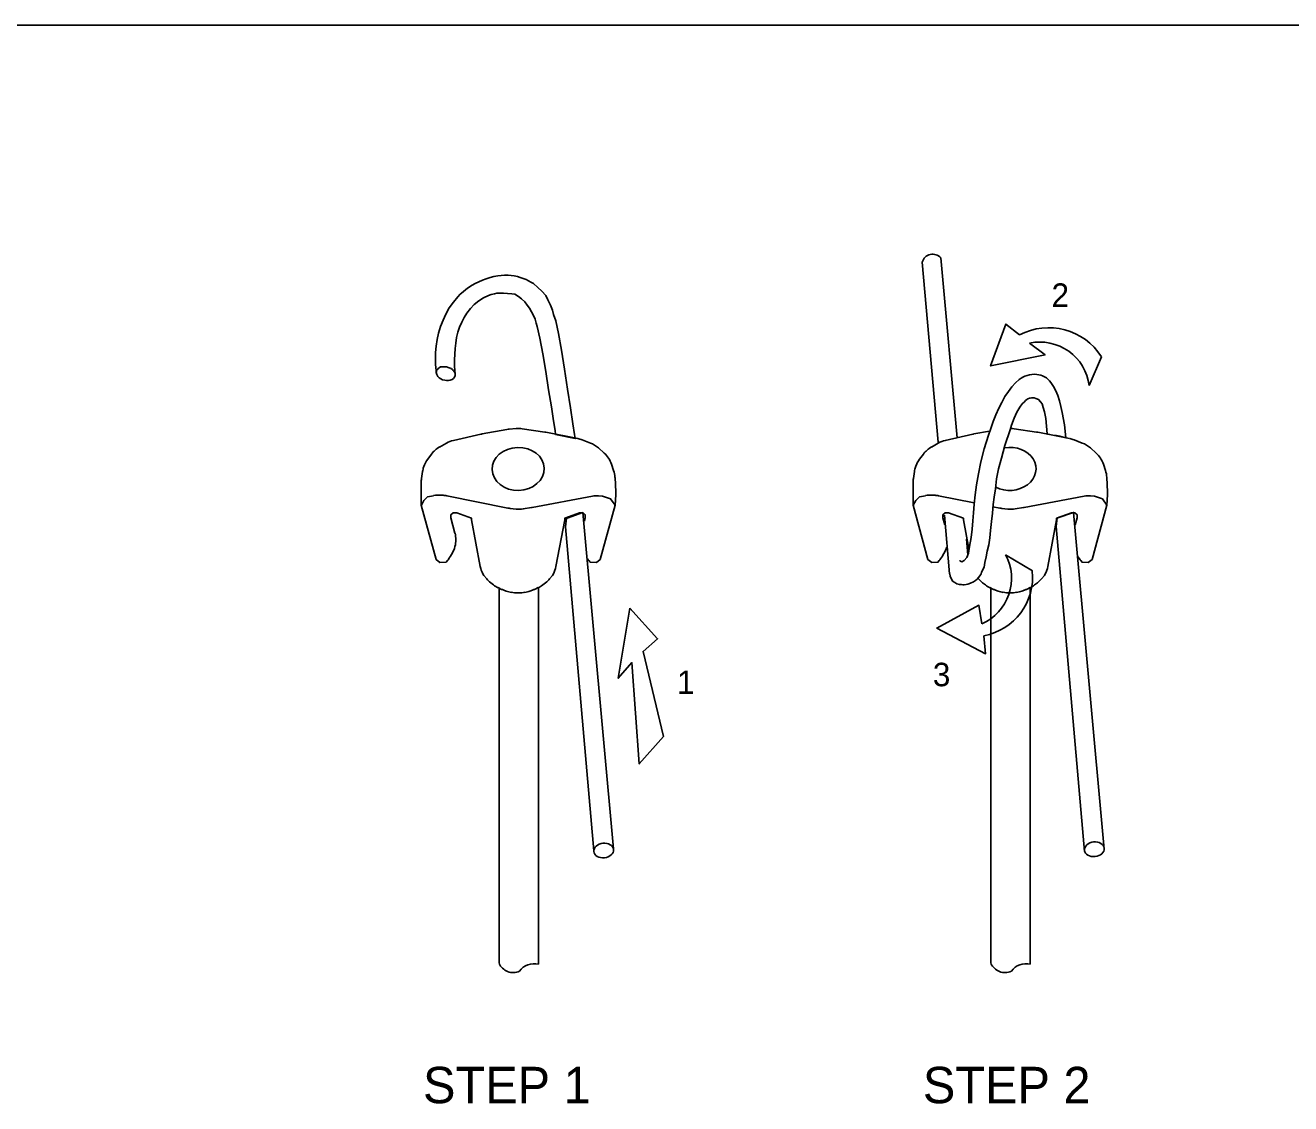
# Model space of a CAD drawing. Extents: x 638850 to 644908, y 297188 to 298900.
# Drawn here: x 639417.5 to 639556.6, y 297920 to 298038.5 of the extents above; entities that cross this region are included whole.
import ezdxf

# ---------------------------------------------------------------- set-up
doc = ezdxf.new("R2010")
doc.units = 0
for name, color, linetype in [('1', 7, 'Continuous'), ('4', 7, 'Continuous'), ('5', 7, 'Continuous'), ('8', 7, 'Continuous')]:
    doc.layers.add(name, color=color, linetype=linetype)

msp = doc.modelspace()

# ---------------------------------------------------------------- linework, layer by layer
at = {"layer": '1'}
for p, q in [((638890.44, 298038.53), (639676.44, 298038.53)), ((639534.44, 297998.94), (639535.79, 298002.1)), ((639462.63, 298000.36), (639462.66, 298000.48)), ((639463.78, 298000.97), (639464.06, 298000.89)), ((639464.27, 298000.79), (639464.42, 298000.68)), ((639464.62, 298000.47), (639464.73, 298000.28)), ((639470.66, 297994.13), (639471.43, 297994.19)), ((639472.1, 297994.17), (639474.57, 297993.81)), ((639526.19, 297994.17), (639528.65, 297993.81)), ((639464.54, 297992.9), (639467.55, 297993.58)), ((639467.68, 297993.61), (639470.42, 297994.09)), ((639474.7, 297993.79), (639478.21, 297993.1)), ((639478.69, 297992.96), (639479.6, 297992.61)), ((639518.62, 297992.9), (639521.63, 297993.58)), ((639521.76, 297993.61), (639523.48, 297993.91)), ((639528.79, 297993.79), (639532.29, 297993.1)), ((639532.77, 297992.96), (639533.68, 297992.61)), ((639461.71, 297990.83), (639462.13, 297991.39)), ((639463.01, 297992.17), (639463.76, 297992.59)), ((639480.49, 297992.07), (639481.11, 297991.51)), ((639515.79, 297990.83), (639516.21, 297991.39)), ((639517.09, 297992.17), (639517.84, 297992.59)), ((639534.57, 297992.07), (639535.19, 297991.51)), ((639461.26, 297989.95), (639461.28, 297990.01)), ((639481.92, 297990.29), (639482.15, 297989.6)), ((639515.34, 297989.95), (639515.36, 297990.01)), ((639536, 297990.29), (639536.23, 297989.6)), ((639461.02, 297988.71), (639461.14, 297989.48)), ((639482.3, 297988.83), (639482.38, 297987.26)), ((639515.11, 297988.71), (639515.22, 297989.48)), ((639536.38, 297988.83), (639536.46, 297987.26)), ((639461, 297985.79), (639460.99, 297988.26)), ((639515.08, 297985.79), (639515.07, 297988.26)), ((639463.41, 297986.86), (639463.13, 297986.88)), ((639470.53, 297985.45), (639463.8, 297986.81)), ((639479.81, 297986.76), (639473.19, 297985.52)), ((639480.94, 297986.78), (639480.49, 297986.81)), ((639517.49, 297986.86), (639517.21, 297986.88)), ((639521.78, 297986.03), (639517.88, 297986.81)), ((639533.89, 297986.76), (639527.28, 297985.52)), ((639535.02, 297986.78), (639534.57, 297986.81)), ((639471.42, 297985.34), (639470.77, 297985.42)), ((639473.13, 297985.51), (639472.22, 297985.36)), ((639524.61, 297985.45), (639523.86, 297985.61)), ((639525.51, 297985.34), (639524.85, 297985.42)), ((639527.21, 297985.51), (639526.3, 297985.36)), ((639464.14, 297980.07), (639464.38, 297980.47)), ((639464.7, 297981.22), (639464.7, 297981.24)), ((639518.22, 297980.07), (639518.46, 297980.47)), ((639525.25, 297980.33), (639528.19, 297978.55)), ((639533.24, 297980.07), (639533.19, 297980.15)), ((639468.63, 297977.25), (639468.95, 297977.01)), ((639469.44, 297976.71), (639469.76, 297976.55)), ((639470.07, 297976.43), (639470.34, 297976.33)), ((639470.91, 297976.2), (639471.06, 297976.18)), ((639471.44, 297976.15), (639471.66, 297976.15)), ((639471.86, 297976.15), (639471.64, 297976.15)), ((639472.38, 297976.2), (639472.23, 297976.18)), ((639473.22, 297976.43), (639472.95, 297976.33)), ((639473.86, 297976.71), (639473.53, 297976.55)), ((639474.67, 297977.25), (639474.35, 297977.01)), ((639522.71, 297977.25), (639523.03, 297977.01)), ((639523.52, 297976.71), (639523.84, 297976.55)), ((639524.15, 297976.43), (639524.43, 297976.33)), ((639525, 297976.2), (639525.15, 297976.18)), ((639525.52, 297976.15), (639525.74, 297976.15)), ((639525.94, 297976.15), (639525.72, 297976.15)), ((639526.46, 297976.2), (639526.31, 297976.18)), ((639527.31, 297976.43), (639527.03, 297976.33)), ((639527.94, 297976.71), (639527.61, 297976.55)), ((639528.75, 297977.25), (639528.43, 297977.01))]:
    msp.add_line(p, q, dxfattribs=at)
for points in [[(639526.77, 298004.5), (639525.28, 298005.68), (639523.59, 298001.08), (639529.59, 298002.29), (639527.89, 298003.59)], [(639462.95, 298000.87), (639463.11, 298000.98), (639463.54, 298001)], [(639462.35, 297986.82), (639461.7, 297986.69), (639461.29, 297986.28), (639461.02, 297985.79)], [(639482.38, 297986.91), (639482.3, 297985.79), (639481.81, 297986.47), (639480.94, 297986.78)], [(639516.43, 297986.82), (639515.78, 297986.69), (639515.37, 297986.28), (639515.1, 297985.79)], [(639536.46, 297986.91), (639536.38, 297985.79), (639535.9, 297986.47), (639535.02, 297986.78)], [(639461, 297985.79), (639462.63, 297979.81), (639463.04, 297979.48), (639463.72, 297979.51), (639463.87, 297979.69)], [(639464.7, 297982.69), (639464.26, 297984.4), (639464.26, 297984.73), (639464.51, 297984.95), (639464.89, 297984.95), (639466.53, 297984.34), (639466.53, 297984.18), (639467.49, 297979.04)], [(639478.93, 297984.02), (639479.03, 297984.4), (639479.03, 297984.73), (639478.79, 297984.95), (639478.4, 297984.95), (639476.77, 297984.34), (639476.77, 297984.18), (639475.81, 297979.04)], [(639482.3, 297985.79), (639480.67, 297979.81), (639480.26, 297979.48), (639479.58, 297979.51), (639479.43, 297979.69)], [(639515.08, 297985.79), (639516.71, 297979.81), (639517.12, 297979.48), (639517.8, 297979.51), (639517.95, 297979.69)], [(639518.55, 297983.62), (639518.35, 297984.4), (639518.35, 297984.73), (639518.59, 297984.95), (639518.97, 297984.95), (639520.61, 297984.34), (639520.61, 297984.18), (639521.21, 297980.97)], [(639532.91, 297983.62), (639533.11, 297984.4), (639533.11, 297984.73), (639532.87, 297984.95), (639532.49, 297984.95), (639530.85, 297984.34), (639530.85, 297984.18), (639529.89, 297979.04)], [(639536.38, 297985.79), (639534.75, 297979.81), (639534.34, 297979.48), (639533.66, 297979.51), (639533.51, 297979.69)], [(639467.77, 297978.23), (639467.87, 297978.04), (639468.19, 297977.67)], [(639475.53, 297978.23), (639475.43, 297978.04), (639475.11, 297977.67)], [(639522.22, 297977.72), (639522.27, 297977.67)], [(639529.61, 297978.23), (639529.51, 297978.04), (639529.19, 297977.67)], [(639522.85, 297971.43), (639523.04, 297969.44), (639517.67, 297972.27), (639522.32, 297974.77), (639522.63, 297972.73)], [(639483.93, 297974.45), (639482.65, 297966.75), (639484.16, 297968.47), (639484.96, 297957.33), (639487.62, 297960.36), (639485.38, 297969.69), (639486.98, 297971.1), (639483.93, 297974.45)]]:
    msp.add_lwpolyline(points, dxfattribs=at)
for centre, radius, start, end in [((639517.23, 298012.17), 1.2, 42.1636, 163.9085), ((639529.98, 297998.42), 6.87, 32.3082, 117.8422), ((639529.02, 297998.25), 5.46, 7.238, 101.9812), ((639463.35, 298000.28), 0.72, 123.7054, 163.2001), ((639463.58, 298000.28), 0.72, 73.4338, 92.7943), ((639463.85, 298000.2), 0.72, 54.8501, 73.4338), ((639464, 298000.09), 0.72, 31.3139, 54.8501), ((639471.68, 297991.32), 2.88, 81.6166, 95.0825), ((639525.77, 297991.32), 2.88, 81.6166, 88.9395), ((639465.18, 297990.09), 2.88, 102.805, 119.553), ((639468.18, 297990.77), 2.88, 100.0417, 102.805), ((639470.92, 297991.26), 2.88, 95.0825, 100.0417), ((639474.15, 297990.96), 2.88, 78.8649, 81.6166), ((639477.65, 297990.27), 2.88, 69.0154, 78.8649), ((639519.26, 297990.09), 2.88, 102.805, 119.553), ((639522.27, 297990.77), 2.88, 100.0417, 102.805), ((639528.23, 297990.96), 2.88, 78.8649, 81.6166), ((639531.74, 297990.27), 2.88, 69.0154, 78.8649), ((639464.43, 297989.67), 2.88, 119.553, 143.1461), ((639478.56, 297989.92), 2.88, 48.1056, 69.0154), ((639479.19, 297989.36), 2.88, 18.6889, 48.1056), ((639518.52, 297989.67), 2.88, 119.553, 143.1461), ((639532.65, 297989.92), 2.88, 48.1056, 69.0154), ((639533.27, 297989.36), 2.88, 18.6889, 48.1056), ((639464.01, 297989.1), 2.88, 143.1461, 161.575), ((639518.09, 297989.1), 2.88, 143.1461, 161.575), ((639463.87, 297988.27), 2.88, 171.1632, 180.1665), ((639463.99, 297989.04), 2.88, 161.575, 171.1632), ((639479.42, 297988.68), 2.88, 2.9915, 18.6889), ((639517.95, 297988.27), 2.88, 171.1632, 180.1665), ((639518.07, 297989.04), 2.88, 161.575, 171.1632), ((639533.5, 297988.68), 2.88, 2.9915, 18.6889), ((639479.5, 297987.11), 2.88, 356.0765, 2.9915), ((639533.58, 297987.11), 2.88, 356.0765, 2.9915), ((639462.95, 297984.01), 2.88, 86.4216, 101.8954), ((639463.23, 297983.99), 2.88, 78.5982, 86.4216), ((639480.34, 297983.93), 2.88, 87.1013, 100.6257), ((639517.03, 297984.01), 2.88, 86.4216, 101.8954), ((639517.31, 297983.99), 2.88, 78.5982, 86.4216), ((639534.42, 297983.93), 2.88, 87.1013, 100.6257), ((639471.1, 297988.28), 2.88, 258.5982, 263.38), ((639471.76, 297988.2), 2.88, 263.38, 279.267), ((639472.66, 297988.35), 2.88, 279.267, 280.6257), ((639525.18, 297988.28), 2.88, 258.5982, 263.38), ((639525.84, 297988.2), 2.88, 263.38, 279.267), ((639526.74, 297988.35), 2.88, 279.267, 280.6257), ((639461.92, 297981.97), 2.88, 345.3318, 14.4817), ((639461.91, 297981.95), 2.88, 329.0509, 345.3318), ((639515.99, 297981.95), 2.88, 329.0509, 344.4113), ((639520.44, 297977.74), 5.46, 293.5879, 28.3312), ((639461.67, 297981.55), 2.88, 319.78, 329.0509), ((639470.32, 297979.56), 2.88, 190.5458, 207.6323), ((639472.98, 297979.56), 2.88, 332.3677, 349.4542), ((639481.63, 297981.55), 2.88, 215.5105, 220.22), ((639515.75, 297981.55), 2.88, 319.78, 329.0509), ((639527.06, 297979.56), 2.88, 332.3677, 349.4542), ((639535.71, 297981.55), 2.88, 210.9491, 220.22), ((639470.37, 297979.55), 2.88, 220.7986, 232.7993), ((639472.93, 297979.55), 2.88, 307.2007, 319.2014), ((639524.45, 297979.55), 2.88, 220.7986, 232.7993), ((639521.67, 297977.87), 6.55, 280.4019, 5.9359), ((639527.01, 297979.55), 2.88, 307.2007, 319.2014), ((639470.69, 297979.3), 2.88, 232.7993, 244.277), ((639471.01, 297979.15), 2.88, 244.277, 250.8962), ((639471.29, 297979.05), 2.88, 250.8962, 262.5643), ((639471.44, 297979.03), 2.88, 262.5643, 270), ((639471.86, 297979.03), 2.88, 270, 277.4357), ((639472.01, 297979.05), 2.88, 277.4357, 289.1038), ((639472.28, 297979.15), 2.88, 289.1038, 295.723), ((639472.61, 297979.3), 2.88, 295.723, 307.2007), ((639524.77, 297979.3), 2.88, 232.7993, 244.277), ((639525.09, 297979.15), 2.88, 244.277, 250.8962), ((639525.37, 297979.05), 2.88, 250.8962, 262.5643), ((639525.52, 297979.03), 2.88, 262.5643, 270), ((639525.94, 297979.03), 2.88, 270, 277.4357), ((639526.09, 297979.05), 2.88, 277.4357, 289.1038), ((639526.36, 297979.15), 2.88, 289.1038, 295.723), ((639526.69, 297979.3), 2.88, 295.723, 307.2007)]:
    msp.add_arc(centre, radius, start, end, dxfattribs=at)
for centre, major_axis, ratio in [((639471.65, 297989.76), (2.86, 0.08), 0.826158), ((639481.06, 297947.81), (-1.08, -0.11), 0.740555), ((639535.01, 297947.95), (-1.08, -0.11), 0.740555)]:
    msp.add_ellipse(centre, major_axis=major_axis, ratio=ratio, dxfattribs=at)
msp.add_ellipse((639525.73, 297989.76), major_axis=(2.86, 0.08), ratio=0.826158, start_param=4.113865, end_param=8.037824, dxfattribs=at)
at = {"layer": '5'}
for points in [[(639516.08, 298012.49), (639517.82, 297992.72)], [(639519.92, 297993.19), (639518.12, 298012.98)], [(639462.63, 298000.59), (639462.55, 298001.23), (639462.55, 298001.88), (639462.55, 298002.57), (639462.63, 298003.25), (639462.74, 298003.98), (639462.89, 298004.7), (639463.12, 298005.42), (639463.39, 298006.1), (639463.69, 298006.79), (639464.07, 298007.48), (639464.53, 298008.08), (639465.02, 298008.69), (639465.29, 298008.96), (639465.59, 298009.23), (639465.9, 298009.49), (639466.2, 298009.72), (639466.58, 298009.95), (639466.93, 298010.14), (639467.31, 298010.33), (639467.72, 298010.52), (639468.15, 298010.67), (639468.56, 298010.79), (639468.98, 298010.9), (639469.4, 298010.98), (639469.78, 298011.02), (639470.16, 298011.05), (639470.54, 298011.05), (639470.89, 298011.02), (639471.23, 298010.98), (639471.57, 298010.9), (639471.87, 298010.82), (639472.21, 298010.71), (639472.52, 298010.59), (639472.79, 298010.44), (639473.05, 298010.29), (639473.32, 298010.14), (639473.81, 298009.72), (639474.27, 298009.3), (639474.69, 298008.81), (639474.93, 298008.35), (639475.2, 298007.75), (639475.42, 298007.21), (639475.55, 298006.74), (639475.8, 298006.06), (639476.1, 298004.66), (639476.4, 298002.83), (639476.74, 298000.74), (639477.09, 297998.54), (639477.39, 297996.48), (639477.66, 297994.73), (639477.85, 297993.55), (639477.92, 297993.09), (639475.76, 297993.55), (639475.72, 297993.97), (639475.53, 297995.03), (639475.3, 297996.59), (639474.99, 297998.46), (639474.69, 298000.48), (639474.35, 298002.41), (639474.04, 298004.12), (639473.74, 298005.42), (639473.62, 298005.8), (639473.51, 298006.22), (639473.32, 298006.64), (639473.13, 298007.02), (639472.9, 298007.44), (639472.64, 298007.78), (639472.37, 298008.12), (639472.02, 298008.47), (639471.68, 298008.73), (639471.3, 298008.96), (639470.94, 298009.01), (639470.49, 298009.06), (639470.03, 298009.1), (639469.69, 298009.09), (639469.32, 298009.08), (639469.06, 298009), (639468.67, 298008.93), (639468.4, 298008.82), (639467.84, 298008.58), (639467.31, 298008.24), (639466.81, 298007.82), (639466.4, 298007.4), (639466.01, 298006.9), (639465.71, 298006.41), (639465.44, 298005.88), (639465.21, 298005.35), (639465.02, 298004.78), (639464.87, 298004.2), (639464.8, 298003.59), (639464.72, 298002.99), (639464.68, 298002.37), (639464.64, 298001.77), (639464.64, 298001.16), (639464.68, 298000.51), (639464.72, 298000.28), (639464.72, 298000.05), (639464.64, 297999.86), (639464.53, 297999.71), (639464.38, 297999.6)], [(639464.38, 297999.6), (639464.19, 297999.53), (639464, 297999.49), (639463.77, 297999.49), (639463.58, 297999.53), (639463.35, 297999.56), (639463.16, 297999.68), (639462.97, 297999.79), (639462.82, 297999.94), (639462.71, 298000.13), (639462.63, 298000.36), (639462.63, 298000.59), (639462.63, 298000.59)], [(639520.22, 297979.68), (639520.23, 297979.67), (639520.43, 297979.56), (639520.68, 297979.71), (639521, 297980.01), (639521.15, 297980.51), (639521.26, 297981.23), (639521.45, 297982.21), (639521.56, 297983.13), (639521.64, 297984.04), (639521.72, 297984.95), (639521.79, 297985.9), (639521.91, 297986.93), (639522.06, 297988.03), (639522.25, 297989.21), (639522.52, 297990.54), (639522.89, 297991.98), (639523.35, 297993.46), (639523.62, 297994.22), (639523.89, 297994.98), (639524.19, 297995.7), (639524.49, 297996.43), (639524.84, 297997.08), (639525.18, 297997.72), (639525.56, 297998.29), (639525.93, 297998.79), (639526.32, 297999.24), (639526.73, 297999.58), (639526.96, 297999.74), (639527.15, 297999.85), (639527.38, 297999.96), (639527.61, 298000.04), (639527.87, 298000.11), (639528.14, 298000.15), (639528.41, 298000.19), (639528.67, 298000.15), (639528.9, 298000.11), (639529.13, 298000.08)], [(639529.13, 298000.08), (639529.32, 298000), (639529.54, 297999.89), (639529.73, 297999.77), (639529.88, 297999.62), (639530.07, 297999.43), (639530.23, 297999.27), (639530.53, 297998.82), (639530.76, 297998.36), (639530.99, 297997.83), (639531.18, 297997.23), (639531.33, 297996.62), (639531.48, 297995.97), (639531.71, 297994.6), (639531.86, 297993.19), (639531.78, 297993.23), (639531.56, 297993.27), (639531.21, 297993.35), (639530.84, 297993.42), (639530.45, 297993.46), (639530.11, 297993.54), (639529.88, 297993.57), (639529.81, 297993.61), (639529.81, 297993.61)], [(639529.81, 297993.61), (639529.74, 297994.45), (639529.66, 297995.29), (639529.52, 297996.03), (639529.39, 297996.52), (639529.25, 297996.91), (639529.08, 297997.15), (639528.87, 297997.4), (639528.57, 297997.52), (639528.4, 297997.58), (639528.12, 297997.59), (639527.92, 297997.54), (639527.86, 297997.53), (639527.69, 297997.48), (639527.57, 297997.41), (639527.42, 297997.28), (639527.31, 297997.15), (639527.08, 297996.91), (639526.83, 297996.54), (639526.5, 297995.99), (639526.2, 297995.34), (639525.9, 297994.57), (639525.75, 297994.05), (639525.17, 297992.32), (639524.79, 297990.96), (639524.46, 297989.78), (639524.25, 297988.68), (639524.13, 297987.59), (639523.98, 297986.64), (639523.88, 297985.84), (639523.8, 297984.88), (639523.71, 297983.97), (639523.58, 297982.98), (639523.5, 297982.17), (639523.39, 297981.42), (639523.23, 297980.73), (639523.12, 297980.09), (639522.97, 297979.48), (639522.88, 297978.96), (639522.71, 297978.63), (639522.59, 297978.36), (639522.55, 297978.23), (639522.4, 297978), (639522.25, 297977.81), (639522.13, 297977.66), (639521.92, 297977.48), (639521.7, 297977.34), (639521.37, 297977.19), (639521.09, 297977.08), (639520.9, 297977.04), (639520.69, 297977.02), (639520.53, 297977.02), (639520.38, 297977.04), (639520.17, 297977.04), (639519.87, 297977.14), (639519.65, 297977.26), (639519.42, 297977.43), (639519.16, 297977.97), (639519.1, 297978.24)], [(639482.14, 297947.99), (639478.77, 297984.96), (639477.05, 297984.35), (639476.97, 297984.35), (639476.84, 297983.41), (639479.97, 297947.77)], [(639518.53, 297984.66), (639519.09, 297978.24)], [(639536.1, 297947.95), (639532.73, 297984.98), (639531, 297984.37), (639530.92, 297984.37), (639530.79, 297983.44), (639533.93, 297947.72)], [(639521.09, 297980.31), (639520.93, 297982.05)], [(639533.93, 297947.72), (639533.96, 297947.73)]]:
    msp.add_lwpolyline(points, dxfattribs=at)
at = {"layer": '8'}
for p, q in [((639469.56, 297976.61), (639469.56, 297935.41)), ((639473.88, 297976.6), (639473.88, 297935.31)), ((639523.64, 297976.61), (639523.64, 297935.41)), ((639527.96, 297976.6), (639527.96, 297935.31)), ((639471.8, 297934.54), (639471.8, 297934.54)), ((639525.88, 297934.54), (639525.88, 297934.54))]:
    msp.add_line(p, q, dxfattribs=at)
for centre, radius, start, end in [((639471.11, 297936.09), 1.7, 203.8145, 293.8513), ((639473.38, 297933.47), 1.9, 74.7189, 145.9423), ((639525.19, 297936.09), 1.7, 203.8145, 293.8513), ((639527.46, 297933.47), 1.9, 74.7189, 145.9423)]:
    msp.add_arc(centre, radius, start, end, dxfattribs=at)

# ---------------------------------------------------------------- texts
at = {"layer": '4'}
for s, height, p in [('2', 2.58, (639530.3, 298007.58)), ('3', 2.58, (639517.25, 297965.87)), ('1', 2.58, (639489.12, 297965.02)), ('STEP 1', 4, (639461.19, 297920.03)), ('STEP 2', 4, (639516.15, 297920.03))]:
    msp.add_text(s, height=height, dxfattribs=at).set_placement(p)

doc.saveas('drawing.dxf')
